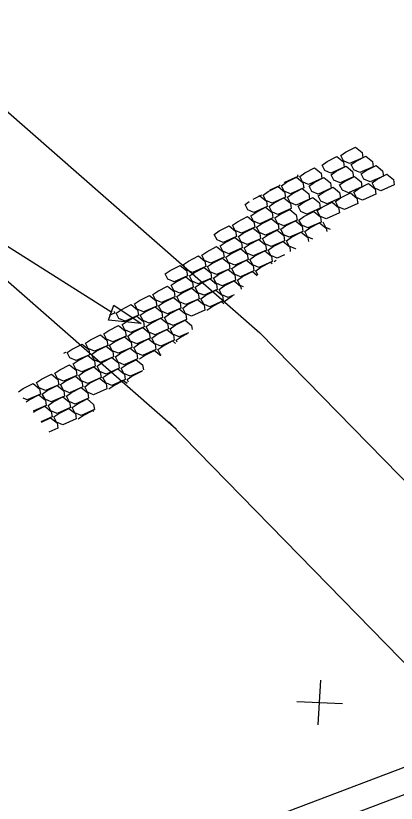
# Model space of a CAD drawing. Extents: x 2384780 to 2405432, y 547869 to 573706.
# Drawn here: x 2404576.3 to 2404636, y 571757.4 to 571880.9 of the extents above; entities that cross this region are included whole.
import ezdxf

# ---------------------------------------------------------------- set-up
doc = ezdxf.new("R2010")
doc.units = 0
for name, color, linetype in [('Old_Level_1', 7, 'Continuous'), ('Old_Level_18', 7, 'Continuous'), ('Old_Level_20', 7, 'Continuous'), ('Old_Level_5', 7, 'Continuous'), ('Old_Level_63', 7, 'Continuous'), ('Prop Buffer Zone 1', 7, 'Continuous'), ('Prop Buffer Zone 2', 7, 'Continuous')]:
    doc.layers.add(name, color=color, linetype=linetype)

# ---------------------------------------------------------------- blocks, each defined once
blk = doc.blocks.new('SPOT')
at = {"layer": 'Old_Level_1'}
for p, q in [((-4.608, -5.326), (4.609, 5.325)), ((-5.48625, 4.61225), (5.48625, -4.61175))]:
    blk.add_line(p, q, dxfattribs=at)

msp = doc.modelspace()

# ---------------------------------------------------------------- linework, layer by layer
at = {"layer": 'Old_Level_18'}
for p, q in [((2404572.06, 571738.35), (2404643.55, 571765.44)), ((2404573.48, 571734.61), (2404645.37, 571761.85))]:
    msp.add_line(p, q, dxfattribs=at)
at = {"layer": 'Old_Level_20'}
for points in [[(2404627.3, 571859), (2404628.08, 571859.54), (2404629.63, 571860.33), (2404630.66, 571859.5), (2404630.78, 571858.66), (2404628.69, 571857.74), (2404627.73, 571858.16), (2404627.3, 571859)], [(2404624.38, 571857.51), (2404625.16, 571858.05), (2404626.71, 571858.84), (2404627.74, 571858.01), (2404627.87, 571857.18), (2404625.77, 571856.26), (2404624.81, 571856.67), (2404624.38, 571857.51)], [(2404628.94, 571857.58), (2404629.72, 571858.12), (2404631.27, 571858.91), (2404632.3, 571858.08), (2404632.42, 571857.24), (2404630.33, 571856.32), (2404629.37, 571856.74), (2404628.94, 571857.58)], [(2404630.53, 571856.13), (2404631.3, 571856.67), (2404632.86, 571857.46), (2404633.89, 571856.63), (2404634.01, 571855.79), (2404631.92, 571854.88), (2404630.95, 571855.29), (2404630.53, 571856.13)], [(2404620.88, 571855.73), (2404621.66, 571856.27), (2404623.21, 571857.06), (2404624.24, 571856.23), (2404624.36, 571855.39), (2404622.27, 571854.47), (2404621.31, 571854.89), (2404620.88, 571855.73)], [(2404625.81, 571855.98), (2404626.59, 571856.53), (2404628.14, 571857.32), (2404629.17, 571856.48), (2404629.29, 571855.65), (2404627.2, 571854.73), (2404626.24, 571855.15), (2404625.81, 571855.98)], [(2404618.01, 571854.27), (2404618.79, 571854.81), (2404620.34, 571855.6), (2404621.37, 571854.77), (2404621.5, 571853.93), (2404619.41, 571853.01), (2404618.44, 571853.43), (2404618.01, 571854.27)], [(2404620.54, 571855.99), (2404620.58, 571855.72), (2404618.49, 571854.8), (2404618.43, 571854.83)], [(2404622.35, 571854.22), (2404623.13, 571854.76), (2404624.68, 571855.55), (2404625.71, 571854.72), (2404625.83, 571853.88), (2404623.74, 571852.97), (2404622.78, 571853.38), (2404622.35, 571854.22)], [(2404627.14, 571854.4), (2404627.92, 571854.95), (2404629.47, 571855.74), (2404630.5, 571854.9), (2404630.62, 571854.07), (2404628.53, 571853.15), (2404627.56, 571853.57), (2404627.14, 571854.4)], [(2404632.23, 571854.74), (2404633.01, 571855.28), (2404634.56, 571856.07), (2404635.59, 571855.24), (2404635.71, 571854.41), (2404633.62, 571853.49), (2404632.65, 571853.9), (2404632.23, 571854.74)], [(2404615.14, 571852.8), (2404615.92, 571853.35), (2404617.47, 571854.14), (2404618.5, 571853.3), (2404618.63, 571852.47), (2404616.54, 571851.55), (2404615.57, 571851.97), (2404615.14, 571852.8)], [(2404617.69, 571854.42), (2404617.71, 571854.26), (2404616.16, 571853.58)], [(2404618.93, 571852.48), (2404619.7, 571853.02), (2404621.25, 571853.81), (2404622.29, 571852.98), (2404622.41, 571852.14), (2404620.32, 571851.22), (2404619.35, 571851.64), (2404618.93, 571852.48)], [(2404623.77, 571852.69), (2404624.55, 571853.23), (2404626.1, 571854.02), (2404627.13, 571853.19), (2404627.25, 571852.35), (2404625.16, 571851.43), (2404624.19, 571851.85), (2404623.77, 571852.69)], [(2404629.36, 571853.28), (2404630.14, 571853.82), (2404631.69, 571854.61), (2404632.72, 571853.78), (2404632.84, 571852.94), (2404630.75, 571852.02), (2404629.79, 571852.44), (2404629.36, 571853.28)], [(2404613.56, 571852.14), (2404614.6, 571852.68), (2404615.64, 571851.84), (2404615.76, 571851.01), (2404613.67, 571850.09), (2404612.7, 571850.51), (2404612.28, 571851.34)], [(2404614.84, 571852.85), (2404614.85, 571852.8), (2404614.36, 571852.59)], [(2404626.49, 571851.82), (2404627.27, 571852.36), (2404628.82, 571853.15), (2404629.85, 571852.32), (2404629.97, 571851.48), (2404627.88, 571850.56), (2404626.92, 571850.98), (2404626.49, 571851.82)], [(2404612.28, 571851.34), (2404612.91, 571851.79)], [(2404616.06, 571851.01), (2404616.84, 571851.56), (2404618.39, 571852.35), (2404619.42, 571851.51), (2404619.54, 571850.68), (2404617.45, 571849.76), (2404616.48, 571850.18), (2404616.06, 571851.01)], [(2404620.6, 571851.07), (2404621.38, 571851.61), (2404622.93, 571852.4), (2404623.96, 571851.57), (2404624.08, 571850.74), (2404621.99, 571849.82), (2404621.03, 571850.23), (2404620.6, 571851.07)], [(2404623.62, 571850.36), (2404624.4, 571850.9), (2404625.95, 571851.69), (2404626.98, 571850.86), (2404627.1, 571850.02), (2404625.01, 571849.1), (2404624.05, 571849.52), (2404623.62, 571850.36)], [(2404613.19, 571849.55), (2404613.97, 571850.09), (2404615.52, 571850.88), (2404616.55, 571850.05), (2404616.67, 571849.22), (2404614.58, 571848.3), (2404613.61, 571848.71), (2404613.19, 571849.55)], [(2404616.97, 571849.22), (2404617.75, 571849.77), (2404619.3, 571850.56), (2404620.33, 571849.72), (2404620.45, 571848.89), (2404618.36, 571847.97), (2404617.4, 571848.39), (2404616.97, 571849.22)], [(2404620.75, 571848.89), (2404621.53, 571849.44), (2404623.08, 571850.23), (2404624.11, 571849.39), (2404624.23, 571848.56), (2404622.14, 571847.64), (2404621.18, 571848.06), (2404620.75, 571848.89)], [(2404610.32, 571848.09), (2404611.1, 571848.63), (2404612.65, 571849.42), (2404613.68, 571848.59), (2404613.8, 571847.75), (2404611.71, 571846.83), (2404610.75, 571847.25), (2404610.32, 571848.09)], [(2404614.1, 571847.76), (2404614.88, 571848.3), (2404616.43, 571849.09), (2404617.46, 571848.26), (2404617.58, 571847.43), (2404615.49, 571846.51), (2404614.53, 571846.92), (2404614.1, 571847.76)], [(2404617.88, 571847.43), (2404618.66, 571847.97), (2404620.21, 571848.76), (2404621.24, 571847.93), (2404621.36, 571847.1), (2404619.27, 571846.18), (2404618.31, 571846.59), (2404617.88, 571847.43)], [(2404607.45, 571846.63), (2404608.23, 571847.17), (2404609.78, 571847.96), (2404610.81, 571847.13), (2404610.93, 571846.29), (2404608.84, 571845.37), (2404607.88, 571845.79), (2404607.45, 571846.63)], [(2404611.23, 571846.3), (2404612.01, 571846.84), (2404613.56, 571847.63), (2404614.59, 571846.8), (2404614.71, 571845.96), (2404612.62, 571845.04), (2404611.66, 571845.46), (2404611.23, 571846.3)], [(2404621.66, 571847.1), (2404622.44, 571847.65), (2404623.99, 571848.44), (2404625.02, 571847.6), (2404625.1, 571847.08)], [(2404625.69, 571847.41), (2404624.96, 571847.73), (2404624.53, 571848.56)], [(2404615.01, 571845.97), (2404615.79, 571846.51), (2404617.34, 571847.3), (2404618.37, 571846.47), (2404618.5, 571845.63), (2404616.4, 571844.71), (2404615.44, 571845.13), (2404615.01, 571845.97)], [(2404618.79, 571845.64), (2404619.57, 571846.18), (2404621.12, 571846.97), (2404622.15, 571846.14), (2404622.25, 571845.51)], [(2404622.94, 571845.9), (2404622.09, 571846.27), (2404621.66, 571847.1)], [(2404608.36, 571844.84), (2404609.14, 571845.38), (2404610.69, 571846.17), (2404611.72, 571845.34), (2404611.84, 571844.5), (2404609.75, 571843.58), (2404608.79, 571844), (2404608.36, 571844.84)], [(2404612.14, 571844.51), (2404612.92, 571845.05), (2404614.47, 571845.84), (2404615.5, 571845.01), (2404615.63, 571844.17), (2404613.54, 571843.25), (2404612.57, 571843.67), (2404612.14, 571844.51)], [(2404615.93, 571844.18), (2404616.7, 571844.72), (2404618.25, 571845.51), (2404619.29, 571844.68), (2404619.39, 571843.94)], [(2404620.27, 571844.42), (2404620.19, 571844.39), (2404619.22, 571844.8), (2404618.79, 571845.64)], [(2404605.49, 571843.38), (2404606.27, 571843.92), (2404607.82, 571844.71), (2404608.85, 571843.88), (2404608.98, 571843.04), (2404606.89, 571842.12), (2404605.92, 571842.54), (2404605.49, 571843.38)], [(2404609.27, 571843.05), (2404610.05, 571843.59), (2404611.6, 571844.38), (2404612.63, 571843.55), (2404612.76, 571842.71), (2404610.67, 571841.79), (2404609.7, 571842.21), (2404609.27, 571843.05)], [(2404613.06, 571842.72), (2404613.83, 571843.26), (2404615.39, 571844.05), (2404616.42, 571843.22), (2404616.54, 571842.38), (2404614.45, 571841.46), (2404613.48, 571841.88), (2404613.06, 571842.72)], [(2404618.47, 571843.43), (2404617.32, 571842.92), (2404616.35, 571843.34), (2404615.93, 571844.18)], [(2404602.62, 571841.91), (2404603.4, 571842.46), (2404604.95, 571843.25), (2404605.98, 571842.41), (2404606.11, 571841.58), (2404604.02, 571840.66), (2404603.05, 571841.08), (2404602.62, 571841.91)], [(2404606.41, 571841.58), (2404607.18, 571842.13), (2404608.73, 571842.92), (2404609.77, 571842.08), (2404609.89, 571841.25), (2404607.8, 571840.33), (2404606.83, 571840.75), (2404606.41, 571841.58)], [(2404610.19, 571841.26), (2404610.97, 571841.8), (2404612.52, 571842.59), (2404613.55, 571841.76), (2404613.67, 571840.92), (2404611.58, 571840), (2404610.61, 571840.42), (2404610.19, 571841.26)], [(2404616.84, 571842.39), (2404617.15, 571842.61)], [(2404599.76, 571840.45), (2404600.53, 571840.99), (2404602.08, 571841.78), (2404603.11, 571840.95), (2404603.24, 571840.12), (2404601.15, 571839.2), (2404600.18, 571839.61), (2404599.76, 571840.45)], [(2404603.54, 571840.12), (2404604.32, 571840.67), (2404605.87, 571841.46), (2404606.9, 571840.62), (2404607.02, 571839.79), (2404604.93, 571838.87), (2404603.96, 571839.29), (2404603.54, 571840.12)], [(2404613.97, 571840.93), (2404614.75, 571841.47), (2404616.3, 571842.26), (2404616.52, 571842.08)], [(2404616.85, 571842.36), (2404616.84, 571842.39)], [(2404607.32, 571839.79), (2404608.1, 571840.34), (2404609.65, 571841.13), (2404610.68, 571840.29), (2404610.8, 571839.46), (2404608.71, 571838.54), (2404607.75, 571838.96), (2404607.32, 571839.79)], [(2404611.1, 571839.46), (2404611.88, 571840.01), (2404613.43, 571840.8), (2404614.21, 571840.17)], [(2404614.31, 571840.26), (2404613.97, 571840.93)], [(2404600.67, 571838.66), (2404601.45, 571839.2), (2404603, 571839.99), (2404604.03, 571839.16), (2404604.15, 571838.33), (2404602.06, 571837.41), (2404601.09, 571837.82), (2404600.67, 571838.66)], [(2404604.45, 571838.33), (2404605.23, 571838.87), (2404606.78, 571839.66), (2404607.81, 571838.83), (2404607.93, 571838), (2404605.84, 571837.08), (2404604.88, 571837.49), (2404604.45, 571838.33)], [(2404608.23, 571838), (2404609.01, 571838.55), (2404610.56, 571839.34), (2404611.59, 571838.5), (2404611.66, 571838.06)], [(2404612.06, 571838.4), (2404611.53, 571838.63), (2404611.1, 571839.46)], [(2404597.8, 571837.2), (2404598.58, 571837.74), (2404600.13, 571838.53), (2404601.16, 571837.7), (2404601.28, 571836.86), (2404599.19, 571835.94), (2404598.23, 571836.36), (2404597.8, 571837.2)], [(2404601.58, 571836.87), (2404602.36, 571837.41), (2404603.91, 571838.2), (2404604.94, 571837.37), (2404605.06, 571836.53), (2404602.97, 571835.61), (2404602.01, 571836.03), (2404601.58, 571836.87)], [(2404605.36, 571836.54), (2404606.14, 571837.08), (2404607.69, 571837.87), (2404608.72, 571837.04), (2404608.84, 571836.2), (2404606.75, 571835.29), (2404605.79, 571835.7), (2404605.36, 571836.54)], [(2404610.58, 571837.17), (2404609.62, 571836.75), (2404608.66, 571837.17), (2404608.23, 571838)], [(2404594.93, 571835.74), (2404595.71, 571836.28), (2404597.26, 571837.07), (2404598.29, 571836.24), (2404598.41, 571835.4), (2404596.32, 571834.48), (2404595.36, 571834.9), (2404594.93, 571835.74)], [(2404598.71, 571835.41), (2404599.49, 571835.95), (2404601.04, 571836.74), (2404602.07, 571835.91), (2404602.19, 571835.07), (2404600.1, 571834.15), (2404599.14, 571834.57), (2404598.71, 571835.41)], [(2404602.49, 571835.08), (2404603.27, 571835.62), (2404604.82, 571836.41), (2404605.85, 571835.58), (2404605.97, 571834.74), (2404603.88, 571833.82), (2404602.92, 571834.24), (2404602.49, 571835.08)], [(2404609.14, 571836.21), (2404609.92, 571836.75), (2404610.33, 571836.96)], [(2404592.06, 571834.28), (2404592.84, 571834.82), (2404594.39, 571835.61), (2404595.42, 571834.78), (2404595.54, 571833.94), (2404593.45, 571833.02), (2404592.49, 571833.44), (2404592.06, 571834.28)], [(2404595.84, 571833.95), (2404596.62, 571834.49), (2404598.17, 571835.28), (2404599.2, 571834.45), (2404599.32, 571833.61), (2404597.23, 571832.69), (2404596.27, 571833.11), (2404595.84, 571833.95)], [(2404606.27, 571834.75), (2404607.05, 571835.29), (2404608.6, 571836.08), (2404608.94, 571835.81)], [(2404609.23, 571836.05), (2404609.14, 571836.21)], [(2404591.72, 571834.54), (2404591.76, 571834.27), (2404590.97, 571833.92)], [(2404599.62, 571833.62), (2404600.4, 571834.16), (2404601.95, 571834.95), (2404602.98, 571834.12), (2404603.11, 571833.28), (2404601.02, 571832.36), (2404600.05, 571832.78), (2404599.62, 571833.62)], [(2404592.97, 571832.48), (2404593.75, 571833.03), (2404595.3, 571833.82), (2404596.33, 571832.98), (2404596.46, 571832.15), (2404594.36, 571831.23), (2404593.4, 571831.65), (2404592.97, 571832.48)], [(2404596.75, 571832.16), (2404597.53, 571832.7), (2404599.08, 571833.49), (2404600.11, 571832.66), (2404600.24, 571831.82), (2404598.15, 571830.9), (2404597.18, 571831.32), (2404596.75, 571832.16)], [(2404600.54, 571831.83), (2404601.31, 571832.37), (2404602.87, 571833.16), (2404603.9, 571832.33), (2404603.99, 571831.71)], [(2404590.1, 571831.02), (2404590.88, 571831.57), (2404592.43, 571832.35), (2404593.46, 571831.52), (2404593.59, 571830.69), (2404591.5, 571829.77), (2404590.53, 571830.19), (2404590.1, 571831.02)], [(2404593.89, 571830.69), (2404594.66, 571831.24), (2404596.21, 571832.03), (2404597.25, 571831.19), (2404597.37, 571830.36), (2404595.28, 571829.44), (2404594.31, 571829.86), (2404593.89, 571830.69)], [(2404597.67, 571830.36), (2404598.45, 571830.91), (2404600, 571831.7), (2404601.03, 571830.86), (2404601.15, 571830.03), (2404599.06, 571829.11), (2404598.09, 571829.53), (2404597.67, 571830.36)], [(2404603.38, 571831.21), (2404601.93, 571830.57), (2404600.96, 571830.99), (2404600.54, 571831.83)], [(2404587.24, 571829.56), (2404588.01, 571830.1), (2404589.56, 571830.89), (2404590.59, 571830.06), (2404590.72, 571829.22), (2404588.63, 571828.31), (2404587.66, 571828.72), (2404587.24, 571829.56)], [(2404591.02, 571829.23), (2404591.8, 571829.77), (2404593.35, 571830.56), (2404594.38, 571829.73), (2404594.5, 571828.9), (2404592.41, 571827.98), (2404591.44, 571828.39), (2404591.02, 571829.23)], [(2404594.8, 571828.9), (2404595.58, 571829.45), (2404597.13, 571830.23), (2404598.16, 571829.4), (2404598.28, 571828.57), (2404596.19, 571827.65), (2404595.23, 571828.07), (2404594.8, 571828.9)], [(2404601.45, 571830.04), (2404602.23, 571830.58), (2404603.24, 571831.09)], [(2404584.37, 571828.1), (2404585.14, 571828.64), (2404586.69, 571829.43), (2404587.73, 571828.6), (2404587.85, 571827.76), (2404585.76, 571826.84), (2404584.79, 571827.26), (2404584.37, 571828.1)], [(2404588.15, 571827.77), (2404588.93, 571828.31), (2404590.48, 571829.1), (2404591.51, 571828.27), (2404591.63, 571827.43), (2404589.54, 571826.51), (2404588.57, 571826.93), (2404588.15, 571827.77)], [(2404598.58, 571828.57), (2404599.36, 571829.12), (2404600.91, 571829.91), (2404601.36, 571829.54)], [(2404601.6, 571829.74), (2404601.45, 571830.04)], [(2404584.05, 571828.19), (2404584.07, 571828.09), (2404583.77, 571827.96)], [(2404591.93, 571827.44), (2404592.71, 571827.98), (2404594.26, 571828.77), (2404595.29, 571827.94), (2404595.41, 571827.1), (2404593.32, 571826.19), (2404592.36, 571826.6), (2404591.93, 571827.44)], [(2404595.71, 571827.11), (2404596.49, 571827.65), (2404598.04, 571828.44), (2404599.05, 571827.63)], [(2404599.12, 571827.69), (2404599.01, 571827.74), (2404598.58, 571828.57)], [(2404585.28, 571826.31), (2404586.06, 571826.85), (2404587.61, 571827.64), (2404588.64, 571826.81), (2404588.76, 571825.97), (2404586.67, 571825.05), (2404585.71, 571825.47), (2404585.28, 571826.31)], [(2404589.06, 571825.98), (2404589.84, 571826.52), (2404591.39, 571827.31), (2404592.42, 571826.48), (2404592.54, 571825.64), (2404590.45, 571824.72), (2404589.49, 571825.14), (2404589.06, 571825.98)], [(2404592.84, 571825.65), (2404593.62, 571826.19), (2404595.17, 571826.98), (2404596.2, 571826.15), (2404596.32, 571825.36)], [(2404582.41, 571824.85), (2404583.19, 571825.39), (2404584.74, 571826.18), (2404585.77, 571825.35), (2404585.89, 571824.51), (2404583.8, 571823.59), (2404582.84, 571824.01), (2404582.41, 571824.85)], [(2404586.19, 571824.52), (2404586.97, 571825.06), (2404588.52, 571825.85), (2404589.55, 571825.02), (2404589.67, 571824.18), (2404587.58, 571823.26), (2404586.62, 571823.68), (2404586.19, 571824.52)], [(2404589.97, 571824.19), (2404590.75, 571824.73), (2404592.3, 571825.52), (2404593.33, 571824.69), (2404593.45, 571823.85), (2404591.36, 571822.93), (2404590.4, 571823.35), (2404589.97, 571824.19)], [(2404596.18, 571825.25), (2404594.23, 571824.39), (2404593.27, 571824.81), (2404592.84, 571825.65)], [(2404579.54, 571823.38), (2404580.32, 571823.93), (2404581.87, 571824.72), (2404582.9, 571823.88), (2404583.02, 571823.05), (2404580.93, 571822.13), (2404579.97, 571822.55), (2404579.54, 571823.38)], [(2404583.32, 571823.06), (2404584.1, 571823.6), (2404585.65, 571824.39), (2404586.68, 571823.55), (2404586.8, 571822.72), (2404584.71, 571821.8), (2404583.75, 571822.22), (2404583.32, 571823.06)], [(2404587.1, 571822.73), (2404587.88, 571823.27), (2404589.43, 571824.06), (2404590.46, 571823.23), (2404590.59, 571822.39), (2404588.5, 571821.47), (2404587.53, 571821.89), (2404587.1, 571822.73)], [(2404593.75, 571823.86), (2404594.53, 571824.4), (2404596.08, 571825.19), (2404596.1, 571825.18)], [(2404576.69, 571821.94), (2404577.45, 571822.46), (2404579, 571823.26), (2404580.03, 571822.42), (2404580.15, 571821.59), (2404578.06, 571820.67), (2404577.45, 571820.93)], [(2404580.45, 571821.59), (2404581.23, 571822.14), (2404582.78, 571822.93), (2404583.81, 571822.09), (2404583.94, 571821.26), (2404581.84, 571820.34), (2404580.88, 571820.76), (2404580.45, 571821.59)], [(2404590.89, 571822.4), (2404591.66, 571822.94), (2404593.21, 571823.73), (2404593.78, 571823.27)], [(2404593.97, 571823.43), (2404593.75, 571823.86)], [(2404584.23, 571821.26), (2404585.01, 571821.81), (2404586.56, 571822.6), (2404587.59, 571821.76), (2404587.72, 571820.93), (2404585.63, 571820.01), (2404584.66, 571820.43), (2404584.23, 571821.26)], [(2404577.89, 571820.35), (2404578.36, 571820.67), (2404579.91, 571821.46), (2404580.94, 571820.63), (2404581.07, 571819.8), (2404579, 571818.89)], [(2404581.37, 571819.8), (2404582.14, 571820.34), (2404583.69, 571821.14), (2404584.73, 571820.3), (2404584.85, 571819.47), (2404582.76, 571818.55), (2404581.79, 571818.96), (2404581.37, 571819.8)], [(2404585.15, 571819.47), (2404585.93, 571820.02), (2404587.48, 571820.81), (2404588.51, 571819.97), (2404588.63, 571819.14), (2404586.54, 571818.22), (2404585.57, 571818.64), (2404585.15, 571819.47)], [(2404579.09, 571818.76), (2404579.27, 571818.88), (2404580.83, 571819.67), (2404581.86, 571818.84), (2404581.98, 571818), (2404580.24, 571817.24)], [(2404582.28, 571818.01), (2404583.06, 571818.55), (2404584.61, 571819.34), (2404585.64, 571818.51), (2404585.76, 571817.68), (2404583.67, 571816.76), (2404582.7, 571817.17), (2404582.28, 571818.01)], [(2404580.31, 571817.15), (2404581.74, 571817.88), (2404582.77, 571817.05), (2404582.89, 571816.21), (2404581.49, 571815.6)], [(2404586.06, 571817.68), (2404586.84, 571818.22), (2404588.39, 571819.02), (2404588.52, 571818.91)]]:
    msp.add_lwpolyline(points, dxfattribs=at)
at = {"layer": 'Old_Level_5'}
msp.add_line((2404500.27, 571892.08), (2404591.36, 571834.41), dxfattribs=at)
msp.add_lwpolyline([(2404591.69, 571835.53), (2404595.97, 571832.65), (2404590.84, 571833.18)], close=True, dxfattribs=at)
at = {"layer": 'Prop Buffer Zone 1'}
for p, q in [((2404574.31, 571866.49), (2404614.63, 571831.19)), ((2404614.63, 571831.19), (2404661.36, 571783.36))]:
    msp.add_line(p, q, dxfattribs=at)
at = {"layer": 'Prop Buffer Zone 2'}
for p, q in [((2404561.14, 571851.44), (2404601.45, 571816.14)), ((2404600.32, 571817.21), (2404647.45, 571768.99))]:
    msp.add_line(p, q, dxfattribs=at)

# ---------------------------------------------------------------- block references
at = {"layer": 'Old_Level_63', "xscale": 0.5, "yscale": 0.5, "rotation": 37.51289872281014}
msp.add_blockref('SPOT', (2404623.99, 571773.19), dxfattribs=at)

doc.saveas('drawing.dxf')
